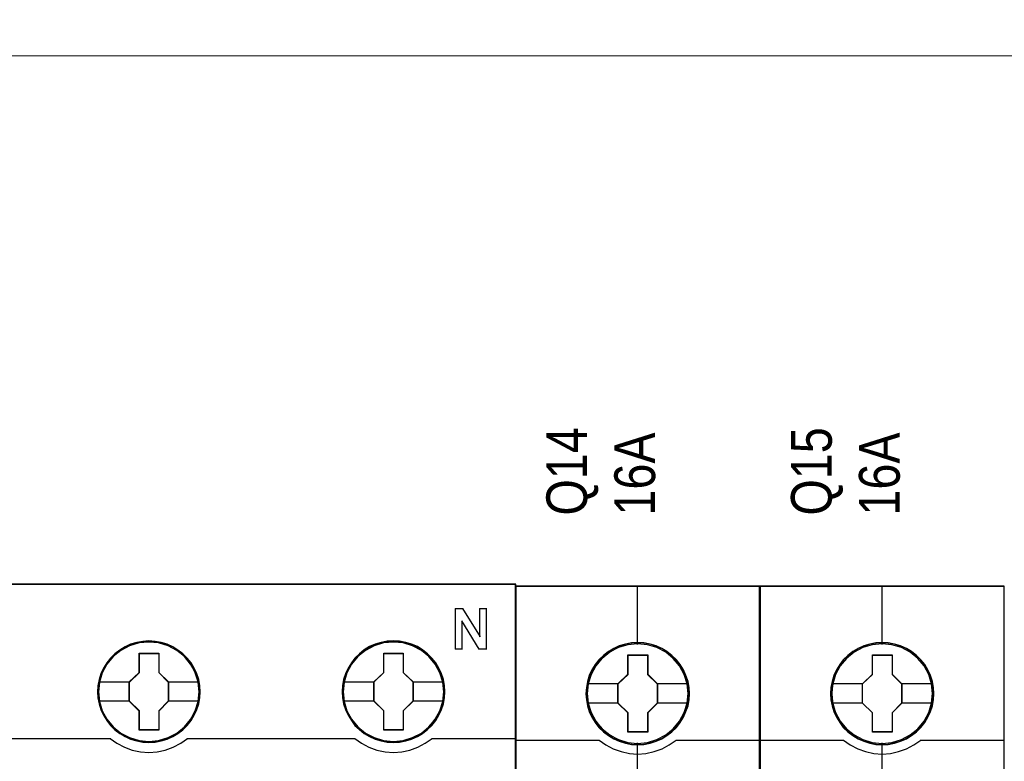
# Model space of a CAD drawing. Header units: millimetres. Extents: x -1290 to 1795, y -4192 to -1311.
# Tile 930 of 1056: x 1486 to 1500, y -2250 to -2239. Entities that reach past the tile are written whole.
import ezdxf

# ---------------------------------------------------------------- set-up
doc = ezdxf.new("R2010")
doc.units = ezdxf.units.MM
doc.layers.add('45', color=7, linetype='Continuous')
doc.layers.add('Aparatura', color=7, linetype='Continuous', lineweight=13)
doc.styles.get("Standard").update_dxf_attribs({"font": 'ARIALN.TTF', "width": 0.8})

# ---------------------------------------------------------------- blocks, each defined once
blk = doc.blocks.new('*U286')
at = {"layer": '45', "color": 7}
for points in [[(369.510409, -383.552872), (297.489591, -383.552872), (297.489591, -465.581435), (369.510409, -465.581435), (369.510409, -383.552872)], [(346.277483, -391.474627), (346.255092, -391.026698), (346.182322, -390.573239), (346.025585, -390.14743), (345.846458, -389.732681), (345.611354, -389.340051), (345.331468, -388.997192), (345.0068, -388.676453), (344.642949, -388.399953), (344.267901, -388.156633), (343.842475, -387.974144), (343.41145, -387.846954), (342.958035, -387.764004), (342.504619, -387.736354), (342.051204, -387.764004), (341.608984, -387.846954), (341.161166, -387.974144), (340.746935, -388.156633), (340.360692, -388.399953), (340.002438, -388.676453), (339.666575, -388.997192), (339.403482, -389.340051), (339.157183, -389.732681), (338.961262, -390.14743), (338.84371, -390.573239), (338.754147, -391.026698), (338.72056, -391.474627), (338.754147, -391.922557), (338.84371, -392.359426), (338.961262, -392.785235), (339.157183, -393.199984), (339.403482, -393.592613), (339.666575, -393.952063), (340.002438, -394.267272), (340.360692, -394.543772), (340.746935, -394.776031), (341.161166, -394.958521), (341.608984, -395.096771), (342.051204, -395.185251), (342.504619, -395.207371), (342.958035, -395.185251), (343.41145, -395.096771), (343.842475, -394.958521), (344.267901, -394.776031), (344.642949, -394.543772), (345.0068, -394.267272), (345.331468, -393.952063), (345.611354, -393.592613), (345.846458, -393.199984), (346.025585, -392.785235), (346.182322, -392.359426), (346.255092, -391.922557), (346.277483, -391.474627)], [(346.277483, -391.474627), (346.255092, -391.026698), (346.182322, -390.573239), (346.025585, -390.14743), (345.846458, -389.732681), (345.611354, -389.340051), (345.331468, -388.997192), (345.0068, -388.676453), (344.642949, -388.399953), (344.267901, -388.156633), (343.842475, -387.974144), (343.41145, -387.846954), (342.958035, -387.764004), (342.504619, -387.736354), (342.051204, -387.764004), (341.608984, -387.846954), (341.161166, -387.974144), (340.746935, -388.156633), (340.360692, -388.399953), (340.002438, -388.676453), (339.666575, -388.997192), (339.403482, -389.340051), (339.157183, -389.732681), (338.961262, -390.14743), (338.84371, -390.573239), (338.754147, -391.026698), (338.72056, -391.474627), (338.754147, -391.922557), (338.84371, -392.359426), (338.961262, -392.785235), (339.157183, -393.199984), (339.403482, -393.592613), (339.666575, -393.952063), (340.002438, -394.267272), (340.360692, -394.543772), (340.746935, -394.776031), (341.161166, -394.958521), (341.608984, -395.096771), (342.051204, -395.185251), (342.504619, -395.207371), (342.958035, -395.185251), (343.41145, -395.096771), (343.842475, -394.958521), (344.267901, -394.776031), (344.642949, -394.543772), (345.0068, -394.267272), (345.331468, -393.952063), (345.611354, -393.592613), (345.846458, -393.199984), (346.025585, -392.785235), (346.182322, -392.359426), (346.255092, -391.922557), (346.277483, -391.474627)], [(346.255999, -391.47551), (346.233735, -391.030057), (346.161379, -390.579104), (346.005534, -390.155648), (345.827425, -389.743192), (345.593658, -389.352733), (345.315363, -389.011768), (344.992541, -388.692802), (344.630758, -388.417831), (344.257844, -388.175856), (343.834836, -387.994375), (343.406262, -387.867889), (342.955425, -387.785397), (342.504588, -387.7579), (342.05375, -387.785397), (341.614045, -387.867889), (341.168773, -387.994375), (340.756897, -388.175856), (340.372851, -388.417831), (340.016634, -388.692802), (339.68268, -389.011768), (339.421083, -389.352733), (339.176184, -389.743192), (338.981378, -390.155648), (338.864494, -390.579104), (338.77544, -391.030057), (338.742044, -391.47551), (338.77544, -391.920963), (338.864494, -392.355417), (338.981378, -392.778873), (339.176184, -393.19133), (339.421083, -393.581789), (339.68268, -393.939251), (340.016634, -394.252718), (340.372851, -394.527689), (340.756897, -394.758665), (341.168773, -394.940146), (341.614045, -395.077632), (342.05375, -395.165622), (342.504588, -395.18762), (342.955425, -395.165622), (343.406262, -395.077632), (343.834836, -394.940146), (344.257844, -394.758665), (344.630758, -394.527689), (344.992541, -394.252718), (345.315363, -393.939251), (345.593658, -393.581789), (345.827425, -393.19133), (346.005534, -392.778873), (346.161379, -392.355417), (346.233735, -391.920963), (346.255999, -391.47551)], [(364.273736, -391.469241), (364.245747, -391.021312), (364.178575, -390.567853), (364.021838, -390.142043), (363.842711, -389.727294), (363.607607, -389.334665), (363.327721, -388.991805), (362.997456, -388.671066), (362.633604, -388.394567), (362.264154, -388.151247), (361.83313, -387.968757), (361.407703, -387.841568), (360.94869, -387.758618), (360.495275, -387.730968), (360.041859, -387.758618), (359.599639, -387.841568), (359.151822, -387.968757), (358.743188, -388.151247), (358.351348, -388.394567), (357.993094, -388.671066), (357.662828, -388.991805), (357.399735, -389.334665), (357.153436, -389.727294), (356.957515, -390.142043), (356.834366, -390.567853), (356.744802, -391.021312), (356.716813, -391.469241), (356.744802, -391.91717), (356.834366, -392.354039), (356.957515, -392.779849), (357.153436, -393.194598), (357.399735, -393.587227), (357.662828, -393.946676), (357.993094, -394.261886), (358.351348, -394.538385), (358.743188, -394.770645), (359.151822, -394.953135), (359.599639, -395.091384), (360.041859, -395.179864), (360.495275, -395.201984), (360.94869, -395.179864), (361.407703, -395.091384), (361.83313, -394.953135), (362.264154, -394.770645), (362.633604, -394.538385), (362.997456, -394.261886), (363.327721, -393.946676), (363.607607, -393.587227), (363.842711, -393.194598), (364.021838, -392.779849), (364.178575, -392.354039), (364.245747, -391.91717), (364.273736, -391.469241)], [(364.273736, -391.469241), (364.245747, -391.021312), (364.178575, -390.567853), (364.021838, -390.142043), (363.842711, -389.727294), (363.607607, -389.334665), (363.327721, -388.991805), (362.997456, -388.671066), (362.633604, -388.394567), (362.264154, -388.151247), (361.83313, -387.968757), (361.407703, -387.841568), (360.94869, -387.758618), (360.495275, -387.730968), (360.041859, -387.758618), (359.599639, -387.841568), (359.151822, -387.968757), (358.743188, -388.151247), (358.351348, -388.394567), (357.993094, -388.671066), (357.662828, -388.991805), (357.399735, -389.334665), (357.153436, -389.727294), (356.957515, -390.142043), (356.834366, -390.567853), (356.744802, -391.021312), (356.716813, -391.469241), (356.744802, -391.91717), (356.834366, -392.354039), (356.957515, -392.779849), (357.153436, -393.194598), (357.399735, -393.587227), (357.662828, -393.946676), (357.993094, -394.261886), (358.351348, -394.538385), (358.743188, -394.770645), (359.151822, -394.953135), (359.599639, -395.091384), (360.041859, -395.179864), (360.495275, -395.201984), (360.94869, -395.179864), (361.407703, -395.091384), (361.83313, -394.953135), (362.264154, -394.770645), (362.633604, -394.538385), (362.997456, -394.261886), (363.327721, -393.946676), (363.607607, -393.587227), (363.842711, -393.194598), (364.021838, -392.779849), (364.178575, -392.354039), (364.245747, -391.91717), (364.273736, -391.469241)], [(364.252252, -391.469225), (364.224423, -391.023879), (364.157632, -390.573036), (364.001787, -390.149682), (363.823678, -389.737325), (363.589911, -389.346961), (363.311616, -389.006079), (362.983229, -388.68719), (362.621446, -388.412285), (362.254097, -388.170369), (361.825523, -387.988932), (361.402515, -387.862475), (360.946112, -387.780004), (360.495275, -387.752514), (360.044437, -387.780004), (359.604732, -387.862475), (359.15946, -387.988932), (358.75315, -388.170369), (358.363538, -388.412285), (358.007321, -388.68719), (357.678933, -389.006079), (357.417336, -389.346961), (357.172437, -389.737325), (356.977631, -390.149682), (356.855181, -390.573036), (356.766127, -391.023879), (356.738297, -391.469225), (356.766127, -391.914571), (356.855181, -392.34892), (356.977631, -392.772273), (357.172437, -393.18463), (357.417336, -393.574995), (357.678933, -393.932371), (358.007321, -394.245762), (358.363538, -394.520667), (358.75315, -394.751587), (359.15946, -394.933024), (359.604732, -395.070476), (360.044437, -395.158446), (360.495275, -395.180438), (360.946112, -395.158446), (361.402515, -395.070476), (361.825523, -394.933024), (362.254097, -394.751587), (362.621446, -394.520667), (362.983229, -394.245762), (363.311616, -393.932371), (363.589911, -393.574995), (363.823678, -393.18463), (364.001787, -392.772273), (364.157632, -392.34892), (364.224423, -391.914571), (364.252252, -391.469225)], [(341.791511, -388.637688), (343.232436, -388.637688), (343.232436, -390.056238), (343.950072, -390.75443), (343.950072, -392.178521), (343.232436, -392.893338), (343.232436, -394.295264), (341.791511, -394.295264), (341.791511, -392.893338), (341.056922, -392.178521), (341.056922, -390.75443), (341.791511, -390.056238), (341.791511, -388.637688)], [(341.791511, -388.637688), (343.232436, -388.637688), (343.232436, -388.637688), (343.232436, -390.056238), (343.232436, -390.056238), (343.950072, -390.75443), (343.950072, -390.75443), (343.950072, -392.178521), (343.950072, -392.178521), (343.232436, -392.893338), (343.232436, -392.893338), (343.232436, -394.295264), (343.232436, -394.295264), (341.791511, -394.295264), (341.791511, -394.295264), (341.791511, -392.893338), (341.791511, -392.893338), (341.056922, -392.178521), (341.056922, -392.178521), (341.056922, -390.75443), (341.056922, -390.75443), (341.791511, -390.056238), (341.791511, -390.056238), (341.791511, -388.637688), (341.791511, -388.637688)], [(341.80254, -388.659234), (343.222956, -388.659234), (343.222956, -390.066979), (343.930379, -390.759854), (343.930379, -392.173098), (343.222956, -392.88247), (343.222956, -394.273718), (341.80254, -394.273718), (341.80254, -392.88247), (341.078406, -392.173098), (341.078406, -390.759854), (341.80254, -390.066979), (341.80254, -388.659234)], [(359.788502, -388.632302), (361.224664, -388.632302), (361.224664, -390.050851), (361.942745, -390.749044), (361.942745, -392.173135), (361.224664, -392.887951), (361.224664, -394.289877), (359.788502, -394.289877), (359.788502, -392.887951), (359.047804, -392.173135), (359.047804, -390.749044), (359.788502, -390.050851), (359.788502, -388.632302)], [(359.788502, -388.632302), (361.224664, -388.632302), (361.224664, -388.632302), (361.224664, -390.050851), (361.224664, -390.050851), (361.942745, -390.749044), (361.942745, -390.749044), (361.942745, -392.173135), (361.942745, -392.173135), (361.224664, -392.887951), (361.224664, -392.887951), (361.224664, -394.289877), (361.224664, -394.289877), (359.788502, -394.289877), (359.788502, -394.289877), (359.788502, -392.887951), (359.788502, -392.887951), (359.047804, -392.173135), (359.047804, -392.173135), (359.047804, -390.749044), (359.047804, -390.749044), (359.788502, -390.050851), (359.788502, -390.050851), (359.788502, -388.632302), (359.788502, -388.632302)], [(359.798992, -388.653847), (361.213838, -388.653847), (361.213838, -390.061593), (361.921261, -390.754467), (361.921261, -392.167712), (361.213838, -392.877083), (361.213838, -394.268331), (359.798992, -394.268331), (359.798992, -392.877083), (359.069288, -392.167712), (359.069288, -390.754467), (359.798992, -390.061593), (359.798992, -388.653847)]]:
    blk.add_lwpolyline(points, close=True, dxfattribs=at)
at = {"layer": '45', "color": 139}
for points in [[(369.510409, -383.552872), (297.489591, -383.552872), (297.489591, -465.581435), (369.510409, -465.581435), (369.510409, -383.552872)], [(346.20408, -391.474556), (346.131304, -390.755629), (345.924174, -390.069884), (345.577091, -389.43944), (345.112447, -388.88089), (344.558234, -388.427413), (343.91445, -388.09007), (343.220284, -387.879923), (342.498126, -387.81356), (341.775969, -387.879923), (341.076205, -388.09007), (340.443618, -388.427413), (339.878208, -388.88089), (339.413564, -389.43944), (339.072079, -390.069884), (338.864949, -390.755629), (338.792173, -391.474556), (338.864949, -392.187952), (339.072079, -392.873697), (339.413564, -393.504141), (339.878208, -394.057161), (340.443618, -394.510638), (341.076205, -394.84798), (341.775969, -395.063658), (342.498126, -395.135551), (343.220284, -395.063658), (343.91445, -394.84798), (344.558234, -394.510638), (345.112447, -394.057161), (345.577091, -393.504141), (345.924174, -392.873697), (346.131304, -392.187952), (346.20408, -391.474556)], [(346.198709, -391.469169), (346.125929, -390.750243), (345.918786, -390.070027), (345.57728, -389.434054), (345.118206, -388.881033), (344.552762, -388.427557), (343.914537, -388.090214), (343.214729, -387.874536), (342.492528, -387.808174), (341.770327, -387.874536), (341.081716, -388.090214), (340.437893, -388.427557), (339.878047, -388.881033), (339.418973, -389.434054), (339.077467, -390.070027), (338.864726, -390.750243), (338.797544, -391.469169), (338.864726, -392.182566), (339.077467, -392.873841), (339.418973, -393.498754), (339.878047, -394.057305), (340.437893, -394.510782), (341.081716, -394.848124), (341.770327, -395.058272), (342.492528, -395.130165), (343.214729, -395.058272), (343.914537, -394.848124), (344.552762, -394.510782), (345.118206, -394.057305), (345.57728, -393.498754), (345.918786, -392.873841), (346.125929, -392.182566), (346.198709, -391.469169)], [(364.196752, -391.469169), (364.123974, -390.750243), (363.916838, -390.070027), (363.575342, -389.434054), (363.116282, -388.881033), (362.550855, -388.427557), (361.907052, -388.090214), (361.212864, -387.874536), (360.490685, -387.808174), (359.768506, -387.874536), (359.079916, -388.090214), (358.436113, -388.427557), (357.876284, -388.881033), (357.417225, -389.434054), (357.070131, -390.070027), (356.857396, -390.750243), (356.790216, -391.469169), (356.857396, -392.182566), (357.070131, -392.873841), (357.417225, -393.498754), (357.876284, -394.057305), (358.436113, -394.510782), (359.079916, -394.848124), (359.768506, -395.058272), (360.490685, -395.130165), (361.212864, -395.058272), (361.907052, -394.848124), (362.550855, -394.510782), (363.116282, -394.057305), (363.575342, -393.498754), (363.916838, -392.873841), (364.123974, -392.182566), (364.196752, -391.469169)], [(364.196752, -391.474556), (364.123974, -390.755629), (363.916838, -390.069884), (363.575342, -389.43944), (363.110684, -388.88089), (362.556454, -388.427413), (361.91265, -388.09007), (361.212864, -387.879923), (360.496283, -387.81356), (359.774104, -387.879923), (359.074318, -388.09007), (358.441711, -388.427413), (357.876284, -388.88089), (357.411626, -389.43944), (357.070131, -390.069884), (356.862994, -390.755629), (356.790216, -391.474556), (356.862994, -392.187952), (357.070131, -392.873697), (357.411626, -393.504141), (357.876284, -394.057161), (358.441711, -394.510638), (359.074318, -394.84798), (359.774104, -395.063658), (360.496283, -395.135551), (361.212864, -395.063658), (361.91265, -394.84798), (362.556454, -394.510638), (363.110684, -394.057161), (363.575342, -393.504141), (363.916838, -392.873697), (364.123974, -392.187952), (364.196752, -391.474556)]]:
    blk.add_lwpolyline(points, close=True, dxfattribs=at)
at = {"layer": '45', "color": 59}
blk.add_lwpolyline([(369.488925, -383.574418), (297.511075, -383.574418), (297.511075, -465.55989), (369.488925, -465.55989), (369.488925, -383.574418)], close=True, dxfattribs=at)
at = {"layer": '45', "color": 139}
for points in [[(365.03641, -385.333994), (365.630795, -385.333994)], [(365.03641, -385.333994), (365.03641, -388.346819)], [(365.587827, -385.333994), (366.878645, -387.418553)], [(366.833887, -385.333994), (367.372772, -385.333994)], [(366.833887, -385.333994), (366.833887, -387.418553)], [(367.329805, -385.333994), (367.329805, -388.346819)], [(365.532328, -386.258669), (365.532328, -388.346819)], [(366.810613, -388.346819), (365.532328, -386.258669)], [(365.03641, -388.303728), (365.575295, -388.303728)], [(366.767645, -388.303728), (367.372772, -388.303728)], [(327.307298, -394.911115), (339.694492, -394.911115)], [(339.649734, -394.911115), (340.154529, -395.26734), (340.698586, -395.554617), (341.276296, -395.772949), (341.88205, -395.899351), (342.493413, -395.945315), (343.110384, -395.899351), (343.71053, -395.772949), (344.299457, -395.554617), (344.843514, -395.26734), (345.348309, -394.911115)], [(345.303551, -394.911115), (357.690745, -394.911115)], [(357.645987, -394.911115), (358.150803, -395.26734), (358.694883, -395.554617), (359.272617, -395.772949), (359.878396, -395.899351), (360.489785, -395.945315), (361.106782, -395.899351), (361.706952, -395.772949), (362.290295, -395.554617), (362.839984, -395.26734), (363.339191, -394.911115)], [(363.294433, -394.911115), (369.510409, -394.911115)]]:
    blk.add_lwpolyline(points, dxfattribs=at)
at = {"layer": '45', "color": 7}
for points in [[(338.792173, -390.738406), (341.10168, -390.738406)], [(343.907105, -390.738406), (346.20408, -390.738406)], [(356.790216, -390.73302), (359.092562, -390.73302)], [(361.897987, -390.73302), (364.202123, -390.73302)], [(338.792173, -392.151454), (341.10168, -392.151454)], [(343.907105, -392.151454), (346.20408, -392.151454)], [(356.790216, -392.146067), (359.092562, -392.146067)], [(361.897987, -392.146067), (364.202123, -392.146067)]]:
    blk.add_lwpolyline(points, dxfattribs=at)
blk = doc.blocks.new('*U287')
at = {"layer": '45', "color": 7}
for points in [[(387.452953, -383.712671), (369.479974, -383.712671), (369.479974, -465.443183), (387.452953, -465.443183), (387.452953, -383.712671)], [(382.269989, -391.614663), (382.247681, -391.163266), (382.175179, -390.711869), (382.019023, -390.276986), (381.834981, -389.858618), (381.600747, -389.467775), (381.321896, -389.12097), (380.987275, -388.801689), (380.619192, -388.520942), (380.251109, -388.278729), (379.816101, -388.091564), (379.381094, -387.964953), (378.923779, -387.876876), (378.47204, -387.854856), (378.014725, -387.876876), (377.568563, -387.964953), (377.116825, -388.091564), (376.704126, -388.278729), (376.313735, -388.520942), (375.951228, -388.801689), (375.61103, -389.12097), (375.348911, -389.467775), (375.103522, -389.858618), (374.902749, -390.276986), (374.785632, -390.711869), (374.6964, -391.163266), (374.662938, -391.614663), (374.6964, -392.060555), (374.785632, -392.500942), (374.902749, -392.935825), (375.103522, -393.348688), (375.348911, -393.745036), (375.61103, -394.102851), (375.951228, -394.422132), (376.313735, -394.702878), (376.704126, -394.934082), (377.116825, -395.121246), (377.568563, -395.253363), (378.014725, -395.346945), (378.47204, -395.368964), (378.923779, -395.346945), (379.381094, -395.253363), (379.816101, -395.121246), (380.251109, -394.934082), (380.619192, -394.702878), (380.987275, -394.422132), (381.321896, -394.102851), (381.600747, -393.745036), (381.834981, -393.348688), (382.019023, -392.935825), (382.175179, -392.500942), (382.247681, -392.060555), (382.269989, -391.614663)], [(382.269989, -391.614663), (382.247681, -391.163266), (382.175179, -390.711869), (382.019023, -390.276986), (381.834981, -389.858618), (381.600747, -389.467775), (381.321896, -389.12097), (380.987275, -388.801689), (380.619192, -388.520942), (380.251109, -388.278729), (379.816101, -388.091564), (379.381094, -387.964953), (378.923779, -387.876876), (378.47204, -387.854856), (378.014725, -387.876876), (377.568563, -387.964953), (377.116825, -388.091564), (376.704126, -388.278729), (376.313735, -388.520942), (375.951228, -388.801689), (375.61103, -389.12097), (375.348911, -389.467775), (375.103522, -389.858618), (374.902749, -390.276986), (374.785632, -390.711869), (374.6964, -391.163266), (374.662938, -391.614663), (374.6964, -392.060555), (374.785632, -392.500942), (374.902749, -392.935825), (375.103522, -393.348688), (375.348911, -393.745036), (375.61103, -394.102851), (375.951228, -394.422132), (376.313735, -394.702878), (376.704126, -394.934082), (377.116825, -395.121246), (377.568563, -395.253363), (378.014725, -395.346945), (378.47204, -395.368964), (378.923779, -395.346945), (379.381094, -395.253363), (379.816101, -395.121246), (380.251109, -394.934082), (380.619192, -394.702878), (380.987275, -394.422132), (381.321896, -394.102851), (381.600747, -393.745036), (381.834981, -393.348688), (382.019023, -392.935825), (382.175179, -392.500942), (382.247681, -392.060555), (382.269989, -391.614663)], [(377.752122, -388.757986), (379.203046, -388.757986), (379.203046, -390.185941), (379.922885, -390.891648), (379.922885, -392.319604), (379.203046, -393.036338), (379.203046, -394.453267), (377.752122, -394.453267), (377.752122, -393.036338), (377.015412, -392.319604), (377.015412, -390.891648), (377.752122, -390.185941), (377.752122, -388.757986)], [(377.752122, -388.757986), (379.203046, -388.757986), (379.203046, -388.757986), (379.203046, -390.185941), (379.203046, -390.185941), (379.922885, -390.891648), (379.922885, -390.891648), (379.922885, -392.319604), (379.922885, -392.319604), (379.203046, -393.036338), (379.203046, -393.036338), (379.203046, -394.453267), (379.203046, -394.453267), (377.752122, -394.453267), (377.752122, -394.453267), (377.752122, -393.036338), (377.752122, -393.036338), (377.015412, -392.319604), (377.015412, -392.319604), (377.015412, -390.891648), (377.015412, -390.891648), (377.752122, -390.185941), (377.752122, -390.185941), (377.752122, -388.757986), (377.752122, -388.757986)], [(377.760952, -388.77594), (379.194008, -388.77594), (379.194008, -390.194892), (379.904982, -390.89615), (379.904982, -392.315102), (379.194008, -393.027317), (379.194008, -394.435312), (377.760952, -394.435312), (377.760952, -393.027317), (377.033315, -392.315102), (377.033315, -390.89615), (377.760952, -390.194892), (377.760952, -388.77594)]]:
    blk.add_lwpolyline(points, close=True, dxfattribs=at)
at = {"layer": '45', "color": 139}
for points in [[(387.452953, -383.712671), (369.479974, -383.712671), (369.479974, -465.443183), (387.452953, -465.443183), (387.452953, -383.712671)], [(382.252086, -391.61465), (382.229883, -391.16541), (382.157723, -390.71617), (382.002301, -390.283366), (381.819126, -389.866997), (381.585994, -389.478021), (381.308455, -389.132874), (380.975409, -388.815119), (380.609059, -388.535714), (380.242708, -388.294658), (379.809749, -388.108388), (379.376789, -387.982382), (378.921626, -387.894725), (378.472014, -387.872811), (378.016851, -387.894725), (377.57279, -387.982382), (377.123178, -388.108388), (376.712421, -388.294658), (376.323867, -388.535714), (375.963068, -388.815119), (375.624471, -389.132874), (375.363585, -389.478021), (375.119351, -389.866997), (374.919524, -390.283366), (374.802958, -390.71617), (374.714145, -391.16541), (374.680841, -391.61465), (374.714145, -392.058411), (374.802958, -392.496693), (374.919524, -392.929498), (375.119351, -393.340388), (375.363585, -393.734842), (375.624471, -394.090947), (375.963068, -394.408702), (376.323867, -394.688107), (376.712421, -394.918205), (377.123178, -395.104475), (377.57279, -395.23596), (378.016851, -395.329095), (378.472014, -395.351009), (378.921626, -395.329095), (379.376789, -395.23596), (379.809749, -395.104475), (380.242708, -394.918205), (380.609059, -394.688107), (380.975409, -394.408702), (381.308455, -394.090947), (381.585994, -393.734842), (381.819126, -393.340388), (382.002301, -392.929498), (382.157723, -392.496693), (382.229883, -392.058411), (382.252086, -391.61465)], [(382.180473, -391.613706), (382.102382, -390.892364), (381.895998, -390.209567), (381.555744, -389.576328), (381.087198, -389.020179), (380.529404, -388.563146), (379.887941, -388.227254), (379.1907, -388.012503), (378.465568, -387.946426), (377.740436, -388.012503), (377.043194, -388.227254), (376.40731, -388.563146), (375.843938, -389.020179), (375.375392, -389.576328), (375.035138, -390.209567), (374.828754, -390.892364), (374.750663, -391.613706), (374.828754, -392.329541), (375.035138, -393.017844), (375.375392, -393.645577), (375.843938, -394.201726), (376.40731, -394.653253), (377.043194, -394.994651), (377.740436, -395.203895), (378.465568, -395.280985), (379.1907, -395.203895), (379.887941, -394.994651), (380.529404, -394.653253), (381.087198, -394.201726), (381.555744, -393.645577), (381.895998, -393.017844), (382.102382, -392.329541), (382.180473, -391.613706)], [(382.175102, -391.608259), (382.102585, -390.892412), (381.89619, -390.209604), (381.550338, -389.570848), (381.092922, -389.01469), (380.529519, -388.563156), (379.882443, -388.221752), (379.185162, -388.012504), (378.45999, -387.946426), (377.740396, -388.012504), (377.048693, -388.221752), (376.401617, -388.563156), (375.838214, -389.01469), (375.380798, -389.570848), (375.034946, -390.209604), (374.822973, -390.892412), (374.756034, -391.608259), (374.822973, -392.324106), (375.034946, -393.012421), (375.380798, -393.640164), (375.838214, -394.201828), (376.401617, -394.653363), (377.048693, -394.98926), (377.740396, -395.204014), (378.45999, -395.275599), (379.185162, -395.204014), (379.882443, -394.98926), (380.529519, -394.653363), (381.092922, -394.201828), (381.550338, -393.640164), (381.89619, -393.012421), (382.102585, -392.324106), (382.175102, -391.608259)]]:
    blk.add_lwpolyline(points, close=True, dxfattribs=at)
at = {"layer": '45', "color": 59}
blk.add_lwpolyline([(387.433259, -383.730625), (369.497877, -383.730625), (369.497877, -465.425228), (387.433259, -465.425228), (387.433259, -383.730625)], close=True, dxfattribs=at)
at = {"layer": '45', "color": 139}
for points in [[(378.440504, -383.712671), (378.440504, -387.991313)], [(369.479974, -395.035004), (375.660143, -395.035004)], [(375.622547, -395.035004), (376.1254, -395.393203), (376.672952, -395.683174), (377.24844, -395.882174), (377.857452, -396.018631), (378.460876, -396.058431), (379.075475, -396.018631), (379.684486, -395.882174), (380.259974, -395.683174), (380.796351, -395.393203), (381.31038, -395.035004)], [(378.440504, -395.232507), (378.440504, -402.455747)], [(381.270993, -395.035004), (387.452953, -395.035004)]]:
    blk.add_lwpolyline(points, dxfattribs=at)
at = {"layer": '45', "color": 7}
for points in [[(374.73455, -390.876659), (377.053009, -390.876659)], [(379.883498, -390.876659), (382.198376, -390.876659)], [(374.73455, -392.296888), (377.053009, -392.296888)], [(379.883498, -392.296888), (382.198376, -392.296888)]]:
    blk.add_lwpolyline(points, dxfattribs=at)
blk = doc.blocks.new('*U288')
at = {"layer": '45', "color": 7}
for points in [[(405.438464, -383.712671), (387.465485, -383.712671), (387.465485, -465.443183), (405.438464, -465.443183), (405.438464, -383.712671)], [(400.2555, -391.614663), (400.233192, -391.163266), (400.16069, -390.711869), (400.004534, -390.276986), (399.820492, -389.858618), (399.586258, -389.467775), (399.307407, -389.12097), (398.972786, -388.801689), (398.604703, -388.520942), (398.23662, -388.278729), (397.801612, -388.091564), (397.366605, -387.964953), (396.90929, -387.876876), (396.457551, -387.854856), (396.000236, -387.876876), (395.554074, -387.964953), (395.102336, -388.091564), (394.689637, -388.278729), (394.299246, -388.520942), (393.93674, -388.801689), (393.596541, -389.12097), (393.334422, -389.467775), (393.089033, -389.858618), (392.88826, -390.276986), (392.771143, -390.711869), (392.681911, -391.163266), (392.648449, -391.614663), (392.681911, -392.060555), (392.771143, -392.500942), (392.88826, -392.935825), (393.089033, -393.348688), (393.334422, -393.745036), (393.596541, -394.102851), (393.93674, -394.422132), (394.299246, -394.702878), (394.689637, -394.934082), (395.102336, -395.121246), (395.554074, -395.253363), (396.000236, -395.346945), (396.457551, -395.368964), (396.90929, -395.346945), (397.366605, -395.253363), (397.801612, -395.121246), (398.23662, -394.934082), (398.604703, -394.702878), (398.972786, -394.422132), (399.307407, -394.102851), (399.586258, -393.745036), (399.820492, -393.348688), (400.004534, -392.935825), (400.16069, -392.500942), (400.233192, -392.060555), (400.2555, -391.614663)], [(400.2555, -391.614663), (400.233192, -391.163266), (400.16069, -390.711869), (400.004534, -390.276986), (399.820492, -389.858618), (399.586258, -389.467775), (399.307407, -389.12097), (398.972786, -388.801689), (398.604703, -388.520942), (398.23662, -388.278729), (397.801612, -388.091564), (397.366605, -387.964953), (396.90929, -387.876876), (396.457551, -387.854856), (396.000236, -387.876876), (395.554074, -387.964953), (395.102336, -388.091564), (394.689637, -388.278729), (394.299246, -388.520942), (393.93674, -388.801689), (393.596541, -389.12097), (393.334422, -389.467775), (393.089033, -389.858618), (392.88826, -390.276986), (392.771143, -390.711869), (392.681911, -391.163266), (392.648449, -391.614663), (392.681911, -392.060555), (392.771143, -392.500942), (392.88826, -392.935825), (393.089033, -393.348688), (393.334422, -393.745036), (393.596541, -394.102851), (393.93674, -394.422132), (394.299246, -394.702878), (394.689637, -394.934082), (395.102336, -395.121246), (395.554074, -395.253363), (396.000236, -395.346945), (396.457551, -395.368964), (396.90929, -395.346945), (397.366605, -395.253363), (397.801612, -395.121246), (398.23662, -394.934082), (398.604703, -394.702878), (398.972786, -394.422132), (399.307407, -394.102851), (399.586258, -393.745036), (399.820492, -393.348688), (400.004534, -392.935825), (400.16069, -392.500942), (400.233192, -392.060555), (400.2555, -391.614663)], [(395.737633, -388.757986), (397.188557, -388.757986), (397.188557, -390.185941), (397.908396, -390.891648), (397.908396, -392.319604), (397.188557, -393.036338), (397.188557, -394.453267), (395.737633, -394.453267), (395.737633, -393.036338), (395.000923, -392.319604), (395.000923, -390.891648), (395.737633, -390.185941), (395.737633, -388.757986)], [(395.737633, -388.757986), (397.188557, -388.757986), (397.188557, -388.757986), (397.188557, -390.185941), (397.188557, -390.185941), (397.908396, -390.891648), (397.908396, -390.891648), (397.908396, -392.319604), (397.908396, -392.319604), (397.188557, -393.036338), (397.188557, -393.036338), (397.188557, -394.453267), (397.188557, -394.453267), (395.737633, -394.453267), (395.737633, -394.453267), (395.737633, -393.036338), (395.737633, -393.036338), (395.000923, -392.319604), (395.000923, -392.319604), (395.000923, -390.891648), (395.000923, -390.891648), (395.737633, -390.185941), (395.737633, -390.185941), (395.737633, -388.757986), (395.737633, -388.757986)], [(395.7478, -388.77594), (397.179963, -388.77594), (397.179963, -390.194892), (397.890493, -390.89615), (397.890493, -392.315102), (397.179963, -393.027317), (397.179963, -394.435312), (395.7478, -394.435312), (395.7478, -393.027317), (395.020617, -392.315102), (395.020617, -390.89615), (395.7478, -390.194892), (395.7478, -388.77594)]]:
    blk.add_lwpolyline(points, close=True, dxfattribs=at)
at = {"layer": '45', "color": 139}
for points in [[(405.438464, -383.712671), (387.465485, -383.712671), (387.465485, -465.443183), (405.438464, -465.443183), (405.438464, -383.712671)], [(400.237597, -391.61465), (400.215399, -391.16541), (400.143256, -390.71617), (399.987871, -390.283366), (399.804739, -389.866997), (399.571662, -389.478021), (399.29419, -389.132874), (398.961222, -388.815119), (398.594958, -388.535714), (398.228694, -388.294658), (397.795837, -388.108388), (397.36298, -387.982382), (396.907925, -387.894725), (396.458419, -387.872811), (396.003364, -387.894725), (395.559407, -387.982382), (395.109902, -388.108388), (394.699242, -388.294658), (394.31078, -388.535714), (393.950066, -388.815119), (393.611549, -389.132874), (393.350725, -389.478021), (393.106549, -389.866997), (392.906769, -390.283366), (392.79023, -390.71617), (392.701439, -391.16541), (392.668142, -391.61465), (392.701439, -392.058411), (392.79023, -392.496693), (392.906769, -392.929498), (393.106549, -393.340388), (393.350725, -393.734842), (393.611549, -394.090947), (393.950066, -394.408702), (394.31078, -394.688107), (394.699242, -394.918205), (395.109902, -395.104475), (395.559407, -395.23596), (396.003364, -395.329095), (396.458419, -395.351009), (396.907925, -395.329095), (397.36298, -395.23596), (397.795837, -395.104475), (398.228694, -394.918205), (398.594958, -394.688107), (398.961222, -394.408702), (399.29419, -394.090947), (399.571662, -393.734842), (399.804739, -393.340388), (399.987871, -392.929498), (400.143256, -392.496693), (400.215399, -392.058411), (400.237597, -391.61465)], [(400.167774, -391.613706), (400.089683, -390.892364), (399.8833, -390.209567), (399.543046, -389.576328), (399.074499, -389.020179), (398.516705, -388.563146), (397.875243, -388.227254), (397.178001, -388.012503), (396.452869, -387.946426), (395.727738, -388.012503), (395.030496, -388.227254), (394.394611, -388.563146), (393.83124, -389.020179), (393.362693, -389.576328), (393.022439, -390.209567), (392.816055, -390.892364), (392.737964, -391.613706), (392.816055, -392.329541), (393.022439, -393.017844), (393.362693, -393.645577), (393.83124, -394.201726), (394.394611, -394.653253), (395.030496, -394.994651), (395.727738, -395.203895), (396.452869, -395.280985), (397.178001, -395.203895), (397.875243, -394.994651), (398.516705, -394.653253), (399.074499, -394.201726), (399.543046, -393.645577), (399.8833, -393.017844), (400.089683, -392.329541), (400.167774, -391.613706)], [(400.162403, -391.608259), (400.089886, -390.892412), (399.883491, -390.209604), (399.53764, -389.570848), (399.080224, -389.01469), (398.516821, -388.563156), (397.869744, -388.221752), (397.172463, -388.012504), (396.447291, -387.946426), (395.727697, -388.012504), (395.035995, -388.221752), (394.388918, -388.563156), (393.825515, -389.01469), (393.368099, -389.570848), (393.022248, -390.209604), (392.810274, -390.892412), (392.743335, -391.608259), (392.810274, -392.324106), (393.022248, -393.012421), (393.368099, -393.640164), (393.825515, -394.201828), (394.388918, -394.653363), (395.035995, -394.98926), (395.727697, -395.204014), (396.447291, -395.275599), (397.172463, -395.204014), (397.869744, -394.98926), (398.516821, -394.653363), (399.080224, -394.201828), (399.53764, -393.640164), (399.883491, -393.012421), (400.089886, -392.324106), (400.162403, -391.608259)]]:
    blk.add_lwpolyline(points, close=True, dxfattribs=at)
at = {"layer": '45', "color": 59}
blk.add_lwpolyline([(405.42056, -383.730625), (387.485178, -383.730625), (387.485178, -465.425228), (405.42056, -465.425228), (405.42056, -383.730625)], close=True, dxfattribs=at)
at = {"layer": '45', "color": 139}
for points in [[(396.427805, -383.712671), (396.427805, -387.991313)], [(387.465485, -395.035004), (393.647445, -395.035004)], [(393.608058, -395.035004), (394.110911, -395.393203), (394.658463, -395.683174), (395.233951, -395.882174), (395.842963, -396.018631), (396.446387, -396.058431), (397.060986, -396.018631), (397.669997, -395.882174), (398.245485, -395.683174), (398.781862, -395.393203), (399.295891, -395.035004)], [(396.427805, -395.232507), (396.427805, -402.455747)], [(399.258294, -395.035004), (405.438464, -395.035004)]]:
    blk.add_lwpolyline(points, dxfattribs=at)
at = {"layer": '45', "color": 7}
for points in [[(392.721852, -390.876659), (395.04031, -390.876659)], [(397.870799, -390.876659), (400.183887, -390.876659)], [(392.721852, -392.296888), (395.04031, -392.296888)], [(397.870799, -392.296888), (400.183887, -392.296888)]]:
    blk.add_lwpolyline(points, dxfattribs=at)

msp = doc.modelspace()

# ---------------------------------------------------------------- linework, layer by layer
at = {"layer": 'Aparatura', "color": 7, "lineweight": 13}
for points in [[(1416.071, -2239.272), (1526.987, -2239.272), (1526.987, -2139.317), (1417.158, -2139.317), (1417.07, -2139.317), (1416.071, -2139.317), (1416.071, -2239.272)], [(1526.987, -2239.272), (1416.071, -2239.272), (1416.071, -2339.228), (1526.987, -2339.228), (1526.987, -2239.272)]]:
    msp.add_lwpolyline(points, close=True, dxfattribs=at)
msp.add_lwpolyline([(1416.071, -2239.272), (1526.987, -2239.272)], dxfattribs=at)

# ---------------------------------------------------------------- block references
at = {"layer": 'Aparatura', "color": 7, "lineweight": 13, "xscale": 0.2, "yscale": 0.2, "zscale": 0.2}
msp.add_blockref('*U286', (1419.293, -2170.341), dxfattribs=at)
at = {"layer": 'Aparatura', "color": 7, "lineweight": 13}
ref = msp.add_blockref('*U287', (1419.293, -2170.341), dxfattribs=dict(at, xscale=0.2, yscale=0.2, zscale=0.2))
ref.add_attrib('Oznaczenie', 'Q14', (1494.243, -2246.041), dxfattribs={"layer": '0', "height": 0.6, "rotation": 90, "flags": 2})
ref.add_attrib('Pr¹d znamionowy', '16A', (1495.243, -2246.041), dxfattribs={"layer": '0', "height": 0.6, "rotation": 90, "flags": 2})
ref = msp.add_blockref('*U288', (1419.293, -2170.341), dxfattribs=dict(at, xscale=0.2, yscale=0.2, zscale=0.2))
ref.add_attrib('Oznaczenie', 'Q15', (1497.843, -2246.041), dxfattribs={"layer": '0', "height": 0.6, "rotation": 90, "flags": 2})
ref.add_attrib('Pr¹d znamionowy', '16A', (1498.843, -2246.041), dxfattribs={"layer": '0', "height": 0.6, "rotation": 90, "flags": 2})

doc.saveas('drawing.dxf')
